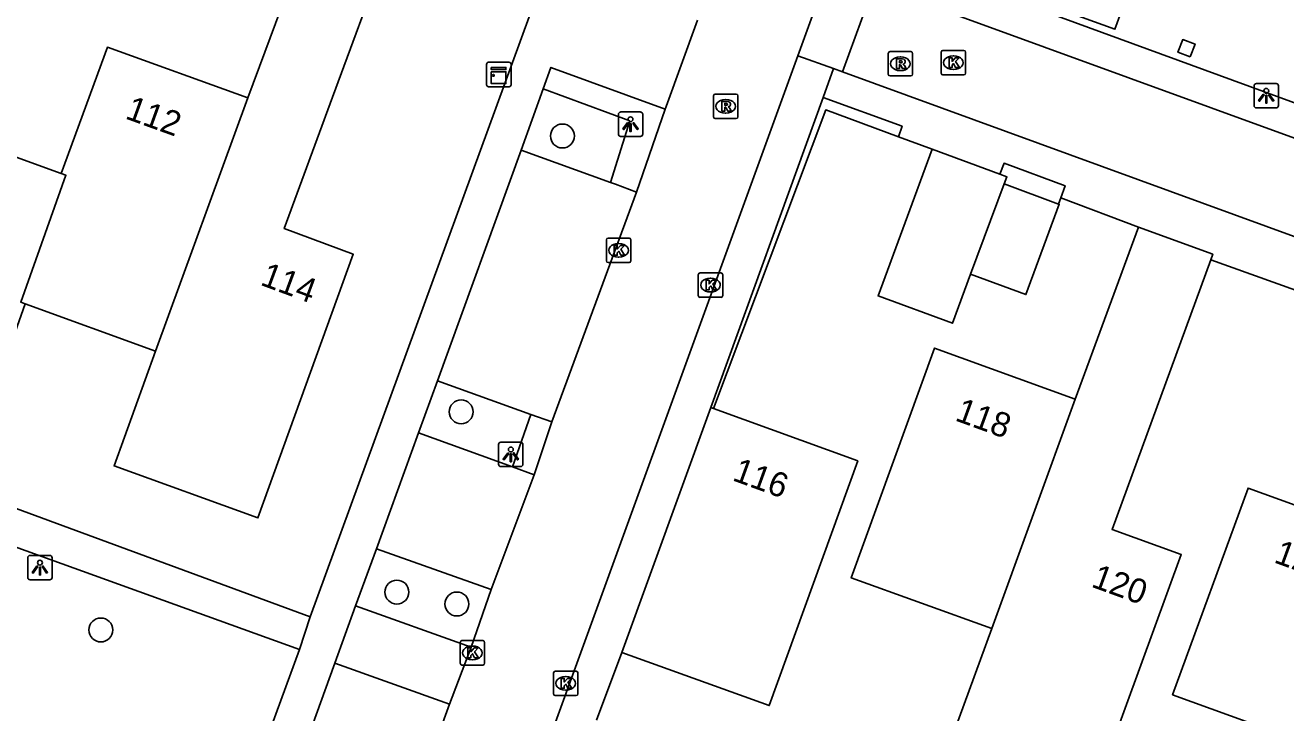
# Model space of a CAD drawing. Extents: x 155275 to 156263, y 382654 to 383635.
# Drawn here: x 156084.9 to 156136.5, y 383083.1 to 383111.2 of the extents above; entities that cross this region are included whole.
import ezdxf

# ---------------------------------------------------------------- set-up
doc = ezdxf.new("R2010")
doc.units = 0
for name, color, linetype in [('IMGEO_Boom', 7, 'Continuous'), ('IMGEO_Haag', 7, 'Continuous'), ('IMGEO_Hek', 7, 'Continuous'), ('IMGEO_Kast', 7, 'Continuous'), ('IMGEO_Kolk', 7, 'Continuous'), ('IMGEO_Lichtpunt', 7, 'Continuous'), ('IMGEO_Pand', 7, 'Continuous'), ('IMGEO_Pand_nummerreeks', 7, 'Continuous'), ('IMGEO_Parkeervlak_open', 7, 'Continuous'), ('IMGEO_Rijbaan_lokaal_open', 7, 'Continuous'), ('IMGEO_Rioolput', 7, 'Continuous'), ('IMGEO_Voetpad_open', 7, 'Continuous')]:
    doc.layers.add(name, color=color, linetype=linetype)

msp = doc.modelspace()

# ---------------------------------------------------------------- linework, layer by layer
at = {"layer": 'IMGEO_Boom'}
for centre in [(156106.868, 383106.682), (156102.726, 383095.399), (156100.098, 383088.024), (156102.553, 383087.536), (156087.984, 383086.474)]:
    msp.add_circle(centre, 0.489, dxfattribs=at)
at = {"layer": 'IMGEO_Haag'}
for points in [[(156120.62, 383106.651), (156117.639, 383107.748), (156113.045, 383095.534)], [(156127.256, 383104.158), (156127.161, 383103.899)]]:
    msp.add_lwpolyline(points, dxfattribs=at)
at = {"layer": 'IMGEO_Hek'}
for points in [[(156117.639, 383107.748), (156113.045, 383095.534)], [(156120.62, 383106.651), (156117.639, 383107.748)], [(156121.999, 383106.143), (156120.62, 383106.651)], [(156130.436, 383102.957), (156127.256, 383104.158)]]:
    msp.add_lwpolyline(points, dxfattribs=at)
at = {"layer": 'IMGEO_Kast'}
for p, q in [((156103.766, 383108.772), (156103.766, 383109.613)), ((156103.766, 383109.613), (156103.766, 383108.772)), ((156103.841, 383109.697), (156104.682, 383109.697)), ((156104.682, 383109.697), (156103.841, 383109.697)), ((156104.766, 383109.622), (156104.766, 383108.781)), ((156104.766, 383108.781), (156104.766, 383109.622)), ((156104.691, 383108.697), (156103.85, 383108.697)), ((156103.85, 383108.697), (156104.691, 383108.697))]:
    msp.add_line(p, q, dxfattribs=at)
for points in [[(156103.961, 383109.487), (156104.561, 383109.487), (156104.561, 383109.402), (156103.961, 383109.402), (156103.961, 383109.487)], [(156103.961, 383109.312), (156104.561, 383109.312), (156104.561, 383108.823), (156103.961, 383108.823), (156103.961, 383109.312)]]:
    msp.add_lwpolyline(points, dxfattribs=at)
msp.add_circle((156104.045, 383109.161), 0.0377, dxfattribs=at)
for centre, start, end in [((156103.844, 383109.619), 92.4484, 184.2845), ((156103.844, 383109.619), 92.4484, 184.2845), ((156104.688, 383109.619), 2.4484, 94.2845), ((156104.688, 383109.619), 2.4484, 94.2845), ((156103.844, 383108.775), 182.4484, 274.2845), ((156103.844, 383108.775), 182.4484, 274.2845), ((156104.688, 383108.775), 272.4484, 4.2845), ((156104.688, 383108.775), 272.4484, 4.2845)]:
    msp.add_arc(centre, 0.0779, start, end, dxfattribs=at)
at = {"layer": 'IMGEO_Kolk'}
for p, q in [((156122.364, 383109.256), (156122.364, 383110.108)), ((156122.439, 383110.182), (156123.291, 383110.182)), ((156122.852, 383109.962), (156122.877, 383109.962)), ((156123.365, 383110.108), (156123.365, 383109.256)), ((156122.875, 383109.402), (156122.85, 383109.402)), ((156123.291, 383109.182), (156122.439, 383109.182)), ((156108.743, 383102.504), (156109.595, 383102.504)), ((156108.668, 383101.578), (156108.668, 383102.43)), ((156109.156, 383102.284), (156109.181, 383102.284)), ((156109.669, 383102.43), (156109.669, 383101.578)), ((156109.595, 383101.504), (156108.743, 383101.504)), ((156109.179, 383101.724), (156109.154, 383101.724)), ((156112.427, 383100.156), (156112.427, 383101.008)), ((156112.502, 383101.082), (156113.354, 383101.082)), ((156113.428, 383101.008), (156113.428, 383100.156)), ((156112.915, 383100.862), (156112.94, 383100.862)), ((156113.354, 383100.082), (156112.502, 383100.082)), ((156112.938, 383100.302), (156112.913, 383100.302)), ((156102.76, 383086.037), (156103.612, 383086.037)), ((156102.685, 383085.111), (156102.685, 383085.963)), ((156103.173, 383085.817), (156103.198, 383085.817)), ((156103.686, 383085.963), (156103.686, 383085.111)), ((156103.612, 383085.037), (156102.76, 383085.037)), ((156103.196, 383085.257), (156103.171, 383085.257)), ((156106.503, 383083.864), (156106.503, 383084.716)), ((156106.578, 383084.79), (156107.43, 383084.79)), ((156106.991, 383084.57), (156107.016, 383084.57)), ((156107.504, 383084.716), (156107.504, 383083.864)), ((156107.014, 383084.01), (156106.989, 383084.01)), ((156107.43, 383083.79), (156106.578, 383083.79))]:
    msp.add_line(p, q, dxfattribs=at)
for points in [[(156122.364, 383109.256), (156122.364, 383110.108)], [(156122.439, 383110.182), (156123.291, 383110.182)], [(156122.685, 383109.882), (156122.808, 383109.882), (156122.808, 383109.731), (156122.938, 383109.882), (156123.102, 383109.882), (156122.956, 383109.731), (156123.109, 383109.482), (156122.957, 383109.482), (156122.872, 383109.646), (156122.808, 383109.579), (156122.808, 383109.482), (156122.685, 383109.482), (156122.685, 383109.882)], [(156123.365, 383110.108), (156123.365, 383109.256)], [(156123.291, 383109.182), (156122.439, 383109.182)], [(156108.743, 383102.504), (156109.595, 383102.504)], [(156108.668, 383101.578), (156108.668, 383102.43)], [(156108.989, 383102.204), (156109.112, 383102.204), (156109.112, 383102.053), (156109.242, 383102.204), (156109.406, 383102.204), (156109.26, 383102.053), (156109.413, 383101.804), (156109.261, 383101.804), (156109.176, 383101.968), (156109.112, 383101.901), (156109.112, 383101.804), (156108.989, 383101.804), (156108.989, 383102.204)], [(156109.669, 383102.43), (156109.669, 383101.578)], [(156109.595, 383101.504), (156108.743, 383101.504)], [(156112.427, 383100.156), (156112.427, 383101.008)], [(156112.502, 383101.082), (156113.354, 383101.082)], [(156113.428, 383101.008), (156113.428, 383100.156)], [(156112.748, 383100.782), (156112.871, 383100.782), (156112.871, 383100.631), (156113.001, 383100.782), (156113.165, 383100.782), (156113.019, 383100.631), (156113.172, 383100.382), (156113.02, 383100.382), (156112.935, 383100.546), (156112.871, 383100.479), (156112.871, 383100.382), (156112.748, 383100.382), (156112.748, 383100.782)], [(156113.354, 383100.082), (156112.502, 383100.082)], [(156102.76, 383086.037), (156103.612, 383086.037)], [(156102.685, 383085.111), (156102.685, 383085.963)], [(156103.006, 383085.737), (156103.129, 383085.737), (156103.129, 383085.586), (156103.259, 383085.737), (156103.423, 383085.737), (156103.277, 383085.586), (156103.43, 383085.337), (156103.278, 383085.337), (156103.193, 383085.501), (156103.129, 383085.434), (156103.129, 383085.337), (156103.006, 383085.337), (156103.006, 383085.737)], [(156103.686, 383085.963), (156103.686, 383085.111)], [(156103.612, 383085.037), (156102.76, 383085.037)], [(156106.503, 383083.864), (156106.503, 383084.716)], [(156106.578, 383084.79), (156107.43, 383084.79)], [(156106.824, 383084.49), (156106.947, 383084.49), (156106.947, 383084.339), (156107.077, 383084.49), (156107.241, 383084.49), (156107.095, 383084.339), (156107.248, 383084.09), (156107.096, 383084.09), (156107.011, 383084.254), (156106.947, 383084.187), (156106.947, 383084.09), (156106.824, 383084.09), (156106.824, 383084.49)], [(156107.504, 383084.716), (156107.504, 383083.864)], [(156107.43, 383083.79), (156106.578, 383083.79)]]:
    msp.add_lwpolyline(points, dxfattribs=at)
for centre, start, end in [((156122.441, 383110.106), 91.552, 178.448), ((156122.441, 383110.106), 91.552, 178.448), ((156123.289, 383110.106), 1.552, 88.448), ((156123.289, 383110.106), 1.552, 88.448), ((156122.441, 383109.258), 181.552, 268.448), ((156122.441, 383109.258), 181.552, 268.448), ((156123.289, 383109.258), 271.552, 358.448), ((156123.289, 383109.258), 271.552, 358.448), ((156108.745, 383102.428), 91.552, 178.448), ((156108.745, 383102.428), 91.552, 178.448), ((156109.593, 383102.428), 1.552, 88.448), ((156109.593, 383102.428), 1.552, 88.448), ((156108.745, 383101.58), 181.552, 268.448), ((156108.745, 383101.58), 181.552, 268.448), ((156109.593, 383101.58), 271.552, 358.448), ((156109.593, 383101.58), 271.552, 358.448), ((156112.504, 383101.006), 91.552, 178.448), ((156112.504, 383101.006), 91.552, 178.448), ((156113.352, 383101.006), 1.552, 88.448), ((156113.352, 383101.006), 1.552, 88.448), ((156112.504, 383100.158), 181.552, 268.448), ((156112.504, 383100.158), 181.552, 268.448), ((156113.352, 383100.158), 271.552, 358.448), ((156113.352, 383100.158), 271.552, 358.448), ((156102.762, 383085.961), 91.552, 178.448), ((156102.762, 383085.961), 91.552, 178.448), ((156103.61, 383085.961), 1.552, 88.448), ((156103.61, 383085.961), 1.552, 88.448), ((156102.762, 383085.113), 181.552, 268.448), ((156102.762, 383085.113), 181.552, 268.448), ((156103.61, 383085.113), 271.552, 358.448), ((156103.61, 383085.113), 271.552, 358.448), ((156106.58, 383084.714), 91.552, 178.448), ((156106.58, 383084.714), 91.552, 178.448), ((156107.428, 383084.714), 1.552, 88.448), ((156107.428, 383084.714), 1.552, 88.448), ((156106.58, 383083.866), 181.552, 268.448), ((156106.58, 383083.866), 181.552, 268.448), ((156107.428, 383083.866), 271.552, 358.448), ((156107.428, 383083.866), 271.552, 358.448)]:
    msp.add_arc(centre, 0.0765, start, end, dxfattribs=at)
for centre, major_axis, ratio, start_param, end_param in [((156122.851, 383109.682), (-0.387, 0.002), 0.722429, 4.712389, 7.853982), ((156122.876, 383109.682), (-0.39, 0.002), 0.717154, 1.570796, 4.712389), ((156109.155, 383102.004), (-0.387, 0.002), 0.722429, 4.712389, 7.853982), ((156109.18, 383102.004), (-0.39, 0.002), 0.717154, 1.570796, 4.712389), ((156112.914, 383100.582), (-0.387, 0.002), 0.722429, 4.712389, 7.853982), ((156112.939, 383100.582), (-0.39, 0.002), 0.717154, 1.570796, 4.712389), ((156103.172, 383085.537), (-0.387, 0.002), 0.722429, 4.712389, 7.853982), ((156103.197, 383085.537), (-0.39, 0.002), 0.717154, 1.570796, 4.712389), ((156106.99, 383084.29), (-0.387, 0.002), 0.722429, 4.712389, 7.853982), ((156107.015, 383084.29), (-0.39, 0.002), 0.717154, 1.570796, 4.712389)]:
    msp.add_ellipse(centre, major_axis=major_axis, ratio=ratio, start_param=start_param, end_param=end_param, dxfattribs=at)
at = {"layer": 'IMGEO_Lichtpunt'}
for p, q in [((156135.165, 383108.732), (156135.165, 383107.925)), ((156135.165, 383108.732), (156135.165, 383107.925)), ((156136.067, 383108.827), (156135.259, 383108.827)), ((156136.067, 383108.827), (156135.259, 383108.827)), ((156136.161, 383107.925), (156136.161, 383108.732)), ((156136.161, 383107.925), (156136.161, 383108.732)), ((156110.06, 383107.664), (156109.252, 383107.664)), ((156110.06, 383107.664), (156109.252, 383107.664)), ((156135.259, 383107.831), (156136.067, 383107.831)), ((156135.259, 383107.831), (156136.067, 383107.831)), ((156109.158, 383107.569), (156109.158, 383106.762)), ((156109.158, 383107.569), (156109.158, 383106.762)), ((156110.154, 383106.762), (156110.154, 383107.569)), ((156110.154, 383106.762), (156110.154, 383107.569)), ((156109.252, 383106.668), (156110.06, 383106.668)), ((156109.252, 383106.668), (156110.06, 383106.668)), ((156104.258, 383094.06), (156104.258, 383093.253)), ((156104.258, 383094.06), (156104.258, 383093.253)), ((156105.16, 383094.155), (156104.352, 383094.155)), ((156105.16, 383094.155), (156104.352, 383094.155)), ((156105.254, 383093.253), (156105.254, 383094.06)), ((156105.254, 383093.253), (156105.254, 383094.06)), ((156104.352, 383093.159), (156105.16, 383093.159)), ((156104.352, 383093.159), (156105.16, 383093.159)), ((156084.994, 383089.429), (156084.994, 383088.622)), ((156084.994, 383089.429), (156084.994, 383088.622)), ((156085.896, 383089.524), (156085.088, 383089.524)), ((156085.896, 383089.524), (156085.088, 383089.524)), ((156085.99, 383088.622), (156085.99, 383089.429)), ((156085.99, 383088.622), (156085.99, 383089.429)), ((156085.088, 383088.528), (156085.896, 383088.528)), ((156085.088, 383088.528), (156085.896, 383088.528))]:
    msp.add_line(p, q, dxfattribs=at)
for points in [[(156135.539, 383108.396), (156135.578, 383108.368), (156135.39, 383108.106), (156135.352, 383108.133), (156135.539, 383108.396)], [(156135.641, 383108.348), (156135.688, 383108.348), (156135.688, 383108.026), (156135.641, 383108.026), (156135.641, 383108.348)], [(156135.751, 383108.368), (156135.789, 383108.395), (156135.976, 383108.133), (156135.937, 383108.105), (156135.751, 383108.368)], [(156109.532, 383107.233), (156109.571, 383107.205), (156109.383, 383106.943), (156109.345, 383106.97), (156109.532, 383107.233)], [(156109.634, 383107.185), (156109.681, 383107.185), (156109.681, 383106.863), (156109.634, 383106.863), (156109.634, 383107.185)], [(156109.744, 383107.205), (156109.782, 383107.232), (156109.969, 383106.97), (156109.93, 383106.942), (156109.744, 383107.205)], [(156104.632, 383093.724), (156104.671, 383093.696), (156104.483, 383093.434), (156104.445, 383093.461), (156104.632, 383093.724)], [(156104.734, 383093.676), (156104.781, 383093.676), (156104.781, 383093.354), (156104.734, 383093.354), (156104.734, 383093.676)], [(156104.844, 383093.696), (156104.882, 383093.723), (156105.069, 383093.461), (156105.03, 383093.433), (156104.844, 383093.696)], [(156085.368, 383089.093), (156085.407, 383089.065), (156085.219, 383088.803), (156085.181, 383088.83), (156085.368, 383089.093)], [(156085.58, 383089.065), (156085.618, 383089.092), (156085.805, 383088.83), (156085.766, 383088.802), (156085.58, 383089.065)], [(156085.47, 383089.045), (156085.517, 383089.045), (156085.517, 383088.723), (156085.47, 383088.723), (156085.47, 383089.045)]]:
    msp.add_lwpolyline(points, dxfattribs=at)
for centre in [(156135.664, 383108.53), (156109.657, 383107.367), (156104.757, 383093.858), (156085.493, 383089.227)]:
    msp.add_circle(centre, 0.0994, dxfattribs=at)
for centre, start, end in [((156135.259, 383108.732), 90, 180), ((156135.259, 383108.732), 90, 180), ((156136.067, 383108.732), 0, 90), ((156136.067, 383108.732), 0, 90), ((156109.252, 383107.569), 90, 180), ((156109.252, 383107.569), 90, 180), ((156110.06, 383107.569), 0, 90), ((156110.06, 383107.569), 0, 90), ((156135.259, 383107.925), 180, 270), ((156135.259, 383107.925), 180, 270), ((156136.067, 383107.925), 270, 0), ((156136.067, 383107.925), 270, 360), ((156109.252, 383106.762), 180, 270), ((156109.252, 383106.762), 180, 270), ((156110.06, 383106.762), 270, 0), ((156110.06, 383106.762), 270, 360), ((156104.352, 383094.06), 90, 180), ((156104.352, 383094.06), 90, 180), ((156105.16, 383094.06), 0, 90), ((156105.16, 383094.06), 0, 90), ((156104.352, 383093.253), 180, 270), ((156104.352, 383093.253), 180, 270), ((156105.16, 383093.253), 270, 0), ((156105.16, 383093.253), 270, 360), ((156085.088, 383089.429), 90, 180), ((156085.088, 383089.429), 90, 180), ((156085.896, 383089.429), 0, 90), ((156085.896, 383089.429), 0, 90), ((156085.088, 383088.622), 180, 270), ((156085.088, 383088.622), 180, 270), ((156085.896, 383088.622), 270, 0), ((156085.896, 383088.622), 270, 360)]:
    msp.add_arc(centre, 0.0946, start, end, dxfattribs=at)
at = {"layer": 'IMGEO_Pand'}
for points in [[(156126.586, 383116.989), (156131.047, 383115.372), (156129.474, 383111.049), (156125.004, 383112.675)], [(156096.517, 383115.036), (156093.999, 383108.242)], [(156090.227, 383097.885), (156088.525, 383093.183), (156094.411, 383091.056), (156098.315, 383101.847), (156095.488, 383102.891), (156097.468, 383108.272), (156099.627, 383114.142)], [(156093.999, 383108.242), (156088.257, 383110.314), (156086.366, 383105.144)], [(156132.556, 383109.917), (156132.051, 383110.106), (156132.247, 383110.629), (156132.753, 383110.44), (156132.556, 383109.917)], [(156090.227, 383097.885), (156093.999, 383108.242)], [(156086.366, 383105.144), (156080.831, 383107.149), (156077.158, 383097.244), (156083.19, 383095.031), (156084.896, 383099.815)], [(156123.569, 383101.027), (156122.828, 383099.02), (156119.786, 383100.143), (156121.999, 383106.143)], [(156121.999, 383106.143), (156124.766, 383105.123)], [(156086.366, 383105.144), (156086.559, 383105.074), (156084.708, 383099.883), (156084.896, 383099.815)], [(156124.947, 383104.726), (156125.054, 383105.017), (156124.766, 383105.123)], [(156124.947, 383104.726), (156123.569, 383101.027)], [(156127.161, 383103.899), (156124.947, 383104.726)], [(156127.161, 383103.899), (156127.193, 383103.887), (156125.83, 383100.193), (156123.569, 383101.027)], [(156127.84, 383095.917), (156130.436, 383102.957)], [(156130.436, 383102.957), (156133.474, 383101.843), (156133.39, 383101.613)], [(156133.39, 383101.613), (156129.354, 383090.59), (156132.183, 383089.561), (156128.246, 383078.751), (156122.374, 383080.896), (156124.432, 383086.532)], [(156084.896, 383099.815), (156090.227, 383097.885)], [(156124.432, 383086.532), (156118.685, 383088.602), (156122.095, 383098.008), (156127.84, 383095.917)], [(156124.432, 383086.532), (156127.84, 383095.917)], [(156109.304, 383085.546), (156112.937, 383095.573)], [(156113.045, 383095.534), (156118.954, 383093.388), (156115.328, 383083.382), (156109.304, 383085.546)], [(156113.045, 383095.534), (156112.937, 383095.573)], [(156137.516, 383081.755), (156131.831, 383083.821), (156134.918, 383092.278), (156140.994, 383090.074), (156139.48, 383085.9)]]:
    msp.add_lwpolyline(points, dxfattribs=at)
at = {"layer": 'IMGEO_Parkeervlak_open'}
for points in [[(156108.834, 383104.785), (156105.18, 383106.104)], [(156101.758, 383096.661), (156105.58, 383095.289)], [(156100.984, 383094.544), (156104.833, 383093.143)], [(156103.951, 383088.124), (156099.264, 383089.795)]]:
    msp.add_lwpolyline(points, dxfattribs=at)
at = {"layer": 'IMGEO_Rijbaan_lokaal_open'}
for points in [[(156128.705, 383143.604), (156117.791, 383113.529), (156116.502, 383109.964)], [(156119.622, 383112.871), (156178.482, 383091.43), (156177.133, 383087.872), (156118.334, 383109.306)], [(156118.334, 383109.306), (156119.622, 383112.871)], [(156111.069, 383107.778), (156111.109, 383107.892), (156112.389, 383111.42)], [(156116.502, 383109.964), (156092.689, 383044.492), (156091.394, 383040.941), (156074.952, 382995.838), (156073.935, 382993.112)], [(156109.896, 383104.388), (156111.069, 383107.778)], [(156106.43, 383094.988), (156109.896, 383104.388)], [(156106.43, 383094.988), (156105.715, 383092.822)], [(156105.715, 383092.822), (156103.951, 383088.124)], [(156103.951, 383088.124), (156103.139, 383085.764)], [(156102.255, 383083.436), (156103.139, 383085.764)], [(156102.255, 383083.436), (156098.811, 383073.968)]]:
    msp.add_lwpolyline(points, dxfattribs=at)
at = {"layer": 'IMGEO_Rioolput'}
for p, q in [((156120.196, 383109.211), (156120.196, 383110.063)), ((156120.271, 383110.137), (156121.123, 383110.137)), ((156120.684, 383109.917), (156120.709, 383109.917)), ((156121.197, 383110.063), (156121.197, 383109.211)), ((156120.707, 383109.357), (156120.682, 383109.357)), ((156121.123, 383109.137), (156120.271, 383109.137)), ((156113.048, 383107.469), (156113.048, 383108.321)), ((156113.123, 383108.395), (156113.975, 383108.395)), ((156113.536, 383108.175), (156113.561, 383108.175)), ((156114.049, 383108.321), (156114.049, 383107.469)), ((156113.975, 383107.395), (156113.123, 383107.395)), ((156113.559, 383107.615), (156113.534, 383107.615))]:
    msp.add_line(p, q, dxfattribs=at)
for points in [[(156120.196, 383109.211), (156120.196, 383110.063)], [(156120.271, 383110.137), (156121.123, 383110.137)], [(156120.785, 383109.835), (156120.533, 383109.837), (156120.533, 383109.437)], [(156120.711, 383109.756), (156120.657, 383109.756), (156120.657, 383109.675)], [(156121.197, 383110.063), (156121.197, 383109.211)], [(156120.533, 383109.437), (156120.657, 383109.437), (156120.657, 383109.599), (156120.668, 383109.599)], [(156120.657, 383109.675), (156120.709, 383109.675)], [(156120.715, 383109.57), (156120.786, 383109.437), (156120.926, 383109.437), (156120.861, 383109.563)], [(156121.123, 383109.137), (156120.271, 383109.137)], [(156113.048, 383107.469), (156113.048, 383108.321)], [(156113.123, 383108.395), (156113.975, 383108.395)], [(156114.049, 383108.321), (156114.049, 383107.469)], [(156113.637, 383108.093), (156113.385, 383108.095), (156113.385, 383107.695)], [(156113.385, 383107.695), (156113.509, 383107.695), (156113.509, 383107.857), (156113.52, 383107.857)], [(156113.563, 383108.014), (156113.509, 383108.014), (156113.509, 383107.933)], [(156113.509, 383107.933), (156113.561, 383107.933)], [(156113.567, 383107.828), (156113.638, 383107.695), (156113.778, 383107.695), (156113.713, 383107.821)], [(156113.975, 383107.395), (156113.123, 383107.395)]]:
    msp.add_lwpolyline(points, dxfattribs=at)
for centre, radius, start, end in [((156120.273, 383110.061), 0.0765, 91.552, 178.448), ((156120.273, 383110.061), 0.0765, 91.552, 178.448), ((156120.717, 383109.66), 0.0964, 77.0061, 93.1865), ((156120.731, 383109.717), 0.0378, 276.6634, 79.6772), ((156120.784, 383109.725), 0.109, 350.3612, 89.416), ((156121.121, 383110.061), 0.0765, 1.552, 88.448), ((156121.121, 383110.061), 0.0765, 1.552, 88.448), ((156120.273, 383109.213), 0.0765, 181.552, 268.448), ((156120.273, 383109.213), 0.0765, 181.552, 268.448), ((156120.667, 383109.546), 0.0533, 26.0293, 88.6989), ((156120.693, 383109.864), 0.19, 274.7715, 282.9687), ((156120.782, 383109.725), 0.112, 277.5842, 350.9817), ((156120.766, 383109.51), 0.108, 29.5134, 73.7905), ((156121.121, 383109.213), 0.0765, 271.552, 358.448), ((156121.121, 383109.213), 0.0765, 271.552, 358.448), ((156113.125, 383108.319), 0.0765, 91.552, 178.448), ((156113.125, 383108.319), 0.0765, 91.552, 178.448), ((156113.973, 383108.319), 0.0765, 1.552, 88.448), ((156113.973, 383108.319), 0.0765, 1.552, 88.448), ((156113.519, 383107.804), 0.0533, 26.0293, 88.6989), ((156113.545, 383108.122), 0.19, 274.7715, 282.9687), ((156113.569, 383107.918), 0.0964, 77.0061, 93.1865), ((156113.583, 383107.975), 0.0378, 276.6634, 79.6772), ((156113.636, 383107.983), 0.109, 350.3612, 89.416), ((156113.634, 383107.983), 0.112, 277.5842, 350.9817), ((156113.618, 383107.768), 0.108, 29.5134, 73.7905), ((156113.125, 383107.471), 0.0765, 181.552, 268.448), ((156113.125, 383107.471), 0.0765, 181.552, 268.448), ((156113.973, 383107.471), 0.0765, 271.552, 358.448), ((156113.973, 383107.471), 0.0765, 271.552, 358.448)]:
    msp.add_arc(centre, radius, start, end, dxfattribs=at)
for centre, major_axis, ratio, start_param, end_param in [((156120.683, 383109.637), (-0.387, 0.002), 0.722429, 4.712389, 7.853982), ((156120.708, 383109.637), (-0.39, 0.002), 0.717154, 1.570796, 4.712389), ((156113.535, 383107.895), (-0.387, 0.002), 0.722429, 4.712389, 7.853982), ((156113.56, 383107.895), (-0.39, 0.002), 0.717154, 1.570796, 4.712389)]:
    msp.add_ellipse(centre, major_axis=major_axis, ratio=ratio, start_param=start_param, end_param=end_param, dxfattribs=at)
at = {"layer": 'IMGEO_Voetpad_open'}
for points in [[(156105.82, 383112.433), (156096.554, 383087.016)], [(156180.442, 383092.09), (156124.888, 383112.422)], [(156116.502, 383109.964), (156117.957, 383109.441)], [(156111.069, 383107.778), (156106.398, 383109.485), (156106.083, 383108.616)], [(156117.957, 383109.441), (156117.53, 383108.254)], [(156118.334, 383109.306), (156117.957, 383109.441)], [(156106.083, 383108.616), (156105.18, 383106.104)], [(156106.083, 383108.616), (156109.626, 383107.302), (156108.834, 383104.785)], [(156112.937, 383095.573), (156117.53, 383108.254)], [(156117.53, 383108.254), (156120.768, 383107.083), (156120.62, 383106.651)], [(156120.62, 383106.651), (156121.999, 383106.143)], [(156105.18, 383106.104), (156101.758, 383096.661)], [(156124.766, 383105.123), (156124.94, 383105.564), (156127.435, 383104.647), (156127.256, 383104.158)], [(156108.834, 383104.785), (156109.042, 383104.71), (156109.896, 383104.388)], [(156127.256, 383104.158), (156130.436, 383102.957)], [(156133.39, 383101.613), (156141.24, 383098.806)], [(156100.984, 383094.544), (156101.758, 383096.661)], [(156104.833, 383093.143), (156105.58, 383095.289)], [(156105.58, 383095.289), (156106.43, 383094.988)], [(156096.554, 383087.016), (156075.179, 383094.874)], [(156099.264, 383089.795), (156100.984, 383094.544)], [(156092.645, 383076.216), (156071.718, 383083.882), (156075.212, 383093.218), (156096.115, 383085.675)], [(156105.715, 383092.822), (156104.833, 383093.143)], [(156098.404, 383087.467), (156099.264, 383089.795)], [(156098.404, 383087.467), (156097.563, 383085.121)], [(156103.139, 383085.764), (156098.404, 383087.467)], [(156096.115, 383085.675), (156096.554, 383087.016)], [(156096.115, 383085.675), (156092.645, 383076.216)], [(156108.26, 383082.79), (156109.304, 383085.546)], [(156094.146, 383075.684), (156097.563, 383085.121)], [(156097.563, 383085.121), (156102.255, 383083.436)]]:
    msp.add_lwpolyline(points, dxfattribs=at)

# ---------------------------------------------------------------- texts
at = {"layer": 'IMGEO_Pand_nummerreeks'}
for s, rotation, p in [('112', 340.158, (156088.941, 383107.409)), ('114', 339.731, (156094.47, 383100.602)), ('118', 340.0001, (156122.889, 383095.058)), ('116', 340.0403, (156113.781, 383092.607)), ('122', 340.0623, (156135.935, 383089.25)), ('120', 340.012, (156128.462, 383088.254))]:
    msp.add_text(s, height=1, rotation=rotation, dxfattribs=at).set_placement(p)

doc.saveas('drawing.dxf')
